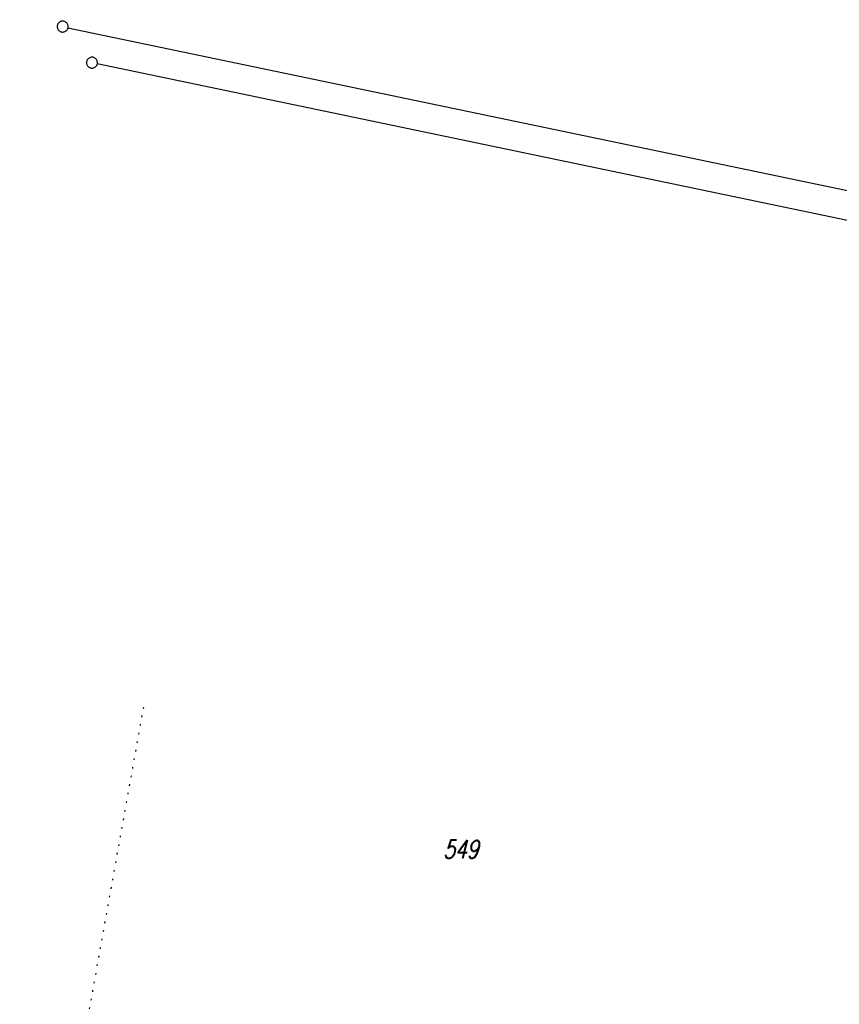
# Model space of a CAD drawing. Extents: x 510526 to 513920, y 467229 to 478797.
# Tile 437 of 467: x 512598 to 512710, y 477240 to 477375. Entities that reach past the tile are written whole.
import ezdxf

# ---------------------------------------------------------------- set-up
doc = ezdxf.new("R2010")
doc.units = 0
doc.header["$LTSCALE"] = 10
doc.header["$MEASUREMENT"] = 0
doc.linetypes.add('LT00', pattern=[0])
doc.linetypes.add('PUNKTX2_STR', pattern=[0.6, 0.1, -0.5])
doc.layers.get('0').update_dxf_attribs({"linetype": 'LT00'})
for name, color, linetype in [('DFK_FLUR_NR', 250, 'LT00'), ('DFK_GZPKT', 250, 'LT00'), ('DFK_KATASTER', 250, 'LT00'), ('DFK_NUTZUNGSGRENZE', 70, 'PUNKTX2_STR')]:
    doc.layers.add(name, color=color, linetype=linetype)
doc.styles.get("Standard").update_dxf_attribs({"font": 'romans.shx'})

# ---------------------------------------------------------------- blocks, each defined once
blk = doc.blocks.new('SYMB7010')
at = {"color": 0, "linetype": 'ByBlock'}
for points in [[(-0.031408, 0.499213), (-0.093728, 0.49134), (-0.15457, 0.475719), (-0.212975, 0.452595), (-0.268021, 0.422333), (-0.31884, 0.385411), (-0.36463, 0.342411), (-0.40467, 0.29401), (-0.438329, 0.240973), (-0.465074, 0.184136), (-0.484486, 0.124395), (-0.496256, 0.062692), (-0.5002, 0)], [(-0.5002, 0), (-0.496256, -0.062692), (-0.484486, -0.124395), (-0.465075, -0.184136), (-0.438329, -0.240973), (-0.404671, -0.29401), (-0.36463, -0.342411), (-0.31884, -0.385411), (-0.268021, -0.422333), (-0.212975, -0.452595), (-0.154571, -0.475719), (-0.093728, -0.49134), (-0.031408, -0.499213), (0.031408, -0.499213)], [(0.5002, 0), (0.496256, 0.062692), (0.484485, 0.124395), (0.465074, 0.184136), (0.438329, 0.240973), (0.40467, 0.29401), (0.36463, 0.342411), (0.31884, 0.385411), (0.268021, 0.422333), (0.212975, 0.452595), (0.15457, 0.475719), (0.093728, 0.49134), (0.031408, 0.499213), (-0.031408, 0.499213)], [(0.031408, -0.499213), (0.093728, -0.491341), (0.15457, -0.475719), (0.212975, -0.452595), (0.268021, -0.422333), (0.31884, -0.385411), (0.36463, -0.342411), (0.404671, -0.294011), (0.438329, -0.240974), (0.465075, -0.184136), (0.484486, -0.124395), (0.496256, -0.062692), (0.500201, 0)]]:
    blk.add_lwpolyline(points, dxfattribs=at)

msp = doc.modelspace()

# ---------------------------------------------------------------- linework, layer by layer
at = {"layer": 'DFK_KATASTER'}
for p, q in [((512604.25, 477374.1), (512758.22, 477341.9)), ((512755.75, 477338.31), (512608.28, 477369.14))]:
    msp.add_line(p, q, dxfattribs=at)
at = {"layer": 'DFK_NUTZUNGSGRENZE', "ltscale": 0.2}
msp.add_line((512614.62, 477280.62), (512597.61, 477185.67), dxfattribs=at)

# ---------------------------------------------------------------- block references
at = {"layer": 'DFK_GZPKT', "xscale": 1.499999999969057, "yscale": 1.5, "zscale": 1.5, "rotation": 251.2881100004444}
for p in [(512603.52, 477374.25), (512607.55, 477369.29)]:
    msp.add_blockref('SYMB7010', p, dxfattribs=at)

# ---------------------------------------------------------------- texts
at = {"layer": 'DFK_FLUR_NR', "oblique": 13.754, "width": 0.75}
msp.add_text('549', height=2.5, rotation=-0.0003, dxfattribs=at).set_placement((512655.87, 477259.79))

doc.saveas('drawing.dxf')
